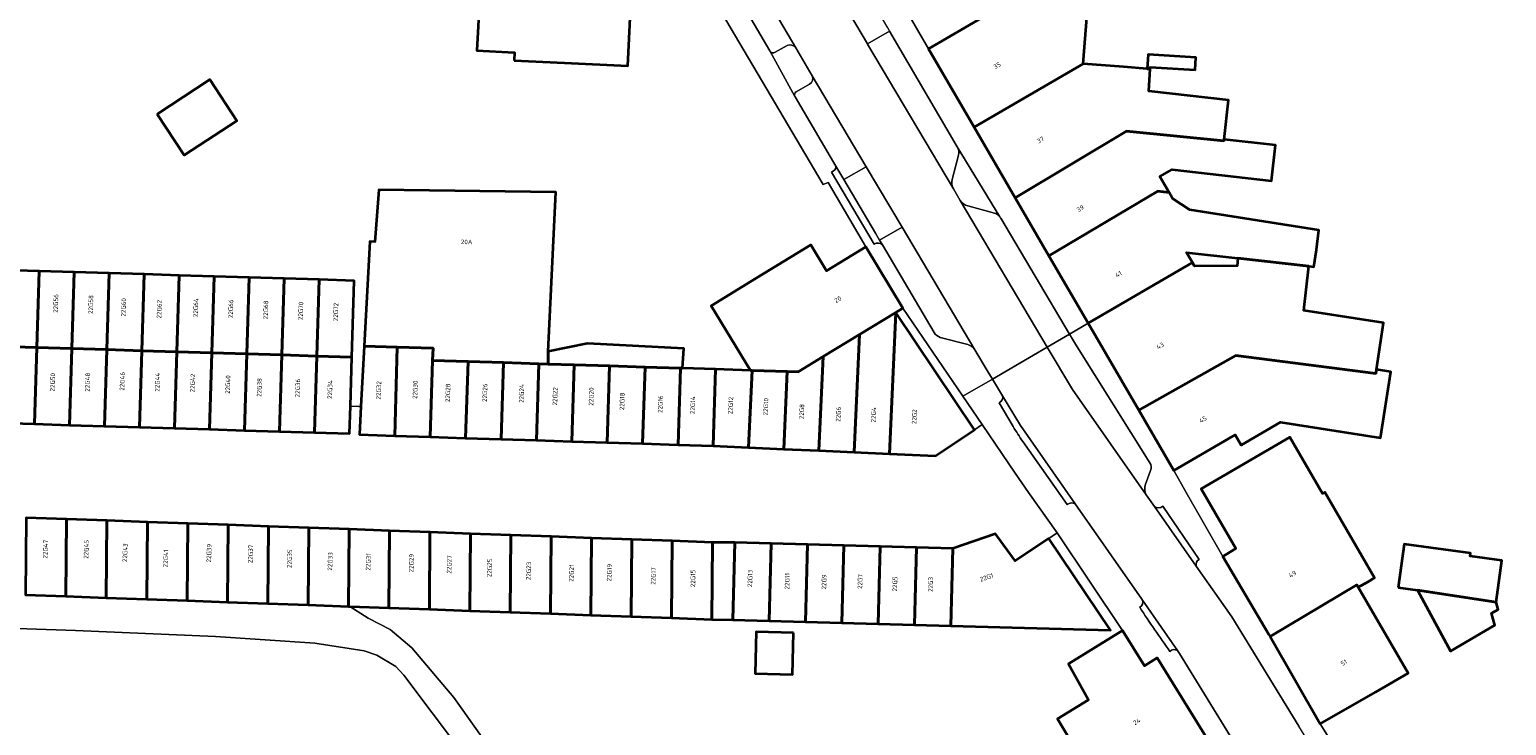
# Model space of a CAD drawing. Header units: metres. Extents: x 197700 to 204338, y 317132 to 325229.
# Tile 634 of 656: x 203231 to 203347, y 318482 to 318536. Entities that reach past the tile are written whole.
import ezdxf
from ezdxf.enums import TextEntityAlignment as Align

# ---------------------------------------------------------------- set-up
doc = ezdxf.new("R2010")
doc.units = ezdxf.units.M
for name, color, linetype, lineweight in [('B-WE-GR-BEPLANTING_CULTUUR_BODEMBEDEKKER-GV', 90, 'Continuous', 18), ('B-WE-OG-BEBOUWING-GV', 7, 'Continuous', 35), ('B-WE-OG-BEBOUWING-T18', 10, 'Continuous', 18), ('B-WE-OG-TERREIN_ERF-GV', 7, 'Continuous', 18), ('B-WE-VH-VERHARDING_BETONSTRAATSTEEN-GV', 252, 'Continuous', 18), ('B-WE-VH-VERHARDING_GESLOTEN-GV', 252, 'Continuous', 18), ('B-WE-VH-VERHARDING_TEGEL-GV', 252, 'Continuous', 18)]:
    doc.layers.add(name, color=color, linetype=linetype, lineweight=lineweight)
doc.styles.add('NLCS-ISO-M200-T18', font='NLCS-ISO.ttf', dxfattribs={"height": 0.36})

msp = doc.modelspace()

# ---------------------------------------------------------------- linework, layer by layer
at = {"layer": 'B-WE-GR-BEPLANTING_CULTUUR_BODEMBEDEKKER-GV'}
for points in [[(203290.823, 318535.062), (203289.873, 318534.538)], [(203289.466, 318534.64), (203291.427, 318531.07)], [(203292.783, 318532.688), (203291.493, 318534.89)], [(203291.532, 318531.446), (203292.583, 318532.04)], [(203307.511, 318521.635), (203304.174, 318527.113)], [(203304.265, 318526.466), (203303.78, 318524.56)], [(203303.869, 318523.812), (203304.409, 318522.903)], [(203305, 318522.479), (203307.104, 318521.908)]]:
    msp.add_lwpolyline(points, dxfattribs=at)
for points in [[(203291.493, 318534.89, 0.3933946), (203290.823, 318535.062)], [(203289.873, 318534.538, -0.4248899), (203289.466, 318534.64)], [(203292.583, 318532.04, 0.3553792), (203292.783, 318532.688)], [(203291.427, 318531.07, -0.362816), (203291.532, 318531.446)], [(203304.174, 318527.113, -0.196107), (203304.265, 318526.466)], [(203303.78, 318524.56, 0.1992405), (203303.869, 318523.812)], [(203304.409, 318522.903, 0.1724465), (203305, 318522.479)], [(203307.104, 318521.908, -0.1004763), (203307.422, 318521.728)], [(203307.422, 318521.728, -0.0329511), (203307.511, 318521.635)]]:
    msp.add_lwpolyline(points, format="xyb", dxfattribs=at)
at = {"layer": 'B-WE-OG-BEBOUWING-GV'}
for points in [[(203269.403, 318533.897), (203273.352, 318533.705), (203278.326, 318533.463), (203278.667, 318540.476), (203274.683, 318540.696), (203274.851, 318544.292), (203267.931, 318544.633), (203265.528, 318544.765), (203264.897, 318544.8), (203264.693, 318541.008), (203266.811, 318540.894), (203266.476, 318534.678), (203269.432, 318534.519)], [(203308.881, 318538.851), (203306.24, 318537.315), (203301.918, 318534.801), (203305.494, 318528.654), (203314.056, 318533.628), (203314.459, 318538.923), (203309.421, 318539.306)], [(203319.31, 318533.232), (203319.318, 318533.371), (203322.843, 318533.164), (203322.9, 318534.13), (203319.143, 318534.351), (203319.073, 318533.249)], [(203308.715, 318523.116), (203317.442, 318528.36), (203325.105, 318527.587), (203325.118, 318527.704), (203325.467, 318530.77), (203319.207, 318531.483), (203319.31, 318533.232), (203319.073, 318533.249), (203317.22, 318533.389), (203314.056, 318533.628), (203305.494, 318528.654)], [(203241.377, 318529.682), (203243.498, 318526.452), (203247.621, 318529.16), (203245.5, 318532.39)], [(203308.715, 318523.116), (203311.367, 318518.555), (203319.92, 318523.647), (203320.802, 318523.531), (203320.068, 318524.791), (203321.029, 318525.351), (203328.824, 318524.463), (203329.141, 318527.246), (203325.118, 318527.704), (203325.105, 318527.587), (203317.442, 318528.36)], [(203265.772, 318510.273), (203268.55, 318510.186), (203271.329, 318510.099), (203272.065, 318510.076), (203272.065, 318511.068), (203272.675, 318523.559), (203258.768, 318523.757), (203258.462, 318519.665), (203258.064, 318519.683), (203257.625, 318511.486), (203260.223, 318511.413), (203263.035, 318511.333), (203262.973, 318510.361)], [(203320.802, 318523.531), (203319.92, 318523.647), (203311.367, 318518.555), (203314.44, 318513.272), (203322.633, 318518.043), (203322.17, 318518.838), (203326.203, 318518.379), (203331.769, 318517.745), (203332.164, 318517.7), (203332.37, 318519.034), (203332.547, 318520.592), (203322.424, 318522.165), (203321.073, 318523.065)], [(203296.503, 318512.392), (203299.352, 318514.12), (203299.904, 318514.455), (203296.988, 318519.261), (203293.9, 318517.396), (203292.667, 318519.419), (203288.398, 318516.816), (203284.848, 318514.651), (203287.945, 318509.579), (203288.063, 318509.575), (203290.829, 318509.488), (203291.672, 318509.462), (203293.654, 318510.664)], [(203314.44, 318513.272), (203318.408, 318506.451), (203326.026, 318510.756), (203337.021, 318509.325), (203337.064, 318509.65), (203337.631, 318513.298), (203331.375, 318514.271), (203331.769, 318517.745), (203326.203, 318518.379), (203326.134, 318517.776), (203322.793, 318517.767), (203322.633, 318518.043)], [(203229.188, 318511.457), (203231.935, 318511.373), (203232.118, 318517.369), (203229.371, 318517.453)], [(203234.682, 318511.289), (203234.865, 318517.285), (203232.118, 318517.369), (203231.935, 318511.373)], [(203237.428, 318511.205), (203237.611, 318517.201), (203234.865, 318517.285), (203234.682, 318511.289)], [(203237.428, 318511.205), (203240.175, 318511.122), (203240.358, 318517.117), (203237.611, 318517.201)], [(203243.105, 318517.033), (203240.358, 318517.117), (203240.175, 318511.122), (203242.922, 318511.038)], [(203242.922, 318511.038), (203245.668, 318510.954), (203245.852, 318516.95), (203243.105, 318517.033)], [(203248.598, 318516.866), (203245.852, 318516.95), (203245.668, 318510.954), (203248.415, 318510.87)], [(203248.415, 318510.87), (203251.162, 318510.786), (203251.345, 318516.782), (203248.598, 318516.866)], [(203254.092, 318516.698), (203251.345, 318516.782), (203251.162, 318510.786), (203253.909, 318510.702)], [(203253.909, 318510.702), (203256.655, 318510.619), (203256.838, 318516.614), (203254.092, 318516.698)], [(203298.847, 318503.029), (203299.352, 318514.12), (203296.503, 318512.392), (203296.082, 318503.155)], [(203299.352, 318514.12), (203298.847, 318503.029), (203302.475, 318502.864), (203305.526, 318504.903)], [(203296.082, 318503.155), (203296.503, 318512.392), (203293.654, 318510.664), (203293.317, 318503.281)], [(203231.935, 318511.373), (203229.188, 318511.457), (203229.012, 318505.7), (203229.005, 318505.461), (203231.752, 318505.377)], [(203234.498, 318505.293), (203234.682, 318511.289), (203231.935, 318511.373), (203231.752, 318505.377)], [(203237.245, 318505.21), (203237.428, 318511.205), (203234.682, 318511.289), (203234.498, 318505.293)], [(203237.428, 318511.205), (203237.245, 318505.21), (203239.992, 318505.126), (203240.175, 318511.122)], [(203242.739, 318505.042), (203242.922, 318511.038), (203240.175, 318511.122), (203239.992, 318505.126)], [(203245.668, 318510.954), (203242.922, 318511.038), (203242.739, 318505.042), (203245.485, 318504.958)], [(203248.232, 318504.874), (203248.415, 318510.87), (203245.668, 318510.954), (203245.485, 318504.958)], [(203250.979, 318504.791), (203251.162, 318510.786), (203248.415, 318510.87), (203248.232, 318504.874)], [(203253.725, 318504.707), (203253.909, 318510.702), (203251.162, 318510.786), (203250.979, 318504.791)], [(203260.027, 318504.454), (203260.223, 318511.413), (203257.625, 318511.486), (203257.367, 318506.74), (203257.248, 318504.545)], [(203262.805, 318504.363), (203262.973, 318510.361), (203263.035, 318511.333), (203260.223, 318511.413), (203260.027, 318504.454)], [(203276.886, 318509.925), (203279.665, 318509.838), (203282.443, 318509.751), (203282.607, 318509.746), (203282.707, 318511.301), (203275.157, 318511.693), (203272.065, 318511.068), (203272.065, 318510.076), (203274.107, 318510.012)], [(203325.48, 318504.237), (203325.972, 318504.523), (203326.448, 318503.71), (203329.548, 318505.515), (203337.39, 318504.296), (203338.195, 318509.474), (203337.064, 318509.65), (203337.021, 318509.325), (203326.026, 318510.756), (203318.408, 318506.451), (203321.158, 318501.723)], [(203256.655, 318510.619), (203253.909, 318510.702), (203253.725, 318504.707), (203256.472, 318504.623), (203256.537, 318506.758)], [(203262.805, 318504.363), (203265.584, 318504.272), (203265.772, 318510.273), (203262.973, 318510.361)], [(203268.362, 318504.185), (203268.55, 318510.186), (203265.772, 318510.273), (203265.584, 318504.272)], [(203268.55, 318510.186), (203268.362, 318504.185), (203271.141, 318504.098), (203271.329, 318510.099)], [(203273.919, 318504.011), (203274.107, 318510.012), (203272.065, 318510.076), (203271.329, 318510.099), (203271.141, 318504.098)], [(203274.107, 318510.012), (203273.919, 318504.011), (203276.698, 318503.924), (203276.886, 318509.925)], [(203279.477, 318503.837), (203279.665, 318509.838), (203276.886, 318509.925), (203276.698, 318503.924)], [(203282.255, 318503.75), (203282.443, 318509.751), (203279.665, 318509.838), (203279.477, 318503.837)], [(203285.023, 318503.659), (203285.185, 318509.665), (203282.607, 318509.746), (203282.443, 318509.751), (203282.255, 318503.75)], [(203285.185, 318509.665), (203285.023, 318503.659), (203287.788, 318503.533), (203288.063, 318509.575), (203287.945, 318509.579)], [(203290.552, 318503.407), (203290.829, 318509.488), (203288.063, 318509.575), (203287.788, 318503.533)], [(203290.552, 318503.407), (203293.317, 318503.281), (203293.654, 318510.664), (203291.672, 318509.462), (203290.829, 318509.488)], [(203325.905, 318495.513), (203325.009, 318494.982), (203328.636, 318488.856), (203328.728, 318488.695), (203335.531, 318492.764), (203335.644, 318492.574), (203336.436, 318493.004), (203336.926, 318493.289), (203335.954, 318494.964), (203333.023, 318500.015), (203332.833, 318499.912), (203330.261, 318504.344), (203323.304, 318500.295), (203326.041, 318495.593)], [(203234.213, 318491.852), (203234.265, 318497.902), (203231.096, 318498.015), (203231.044, 318491.966)], [(203237.383, 318491.739), (203237.434, 318497.788), (203234.265, 318497.902), (203234.213, 318491.852)], [(203240.604, 318497.675), (203237.434, 318497.788), (203237.383, 318491.739), (203240.552, 318491.625)], [(203243.72, 318491.512), (203243.772, 318497.562), (203240.604, 318497.675), (203240.552, 318491.625)], [(203246.941, 318497.448), (203243.772, 318497.562), (203243.72, 318491.512), (203246.89, 318491.398)], [(203250.059, 318491.285), (203250.11, 318497.335), (203246.941, 318497.448), (203246.89, 318491.398)], [(203253.228, 318491.172), (203253.28, 318497.221), (203250.11, 318497.335), (203250.059, 318491.285)], [(203253.228, 318491.172), (203256.397, 318491.058), (203256.449, 318497.108), (203253.28, 318497.221)], [(203259.567, 318490.945), (203259.618, 318496.994), (203256.449, 318497.108), (203256.397, 318491.058), (203256.485, 318491.055)], [(203262.736, 318490.831), (203262.787, 318496.881), (203259.618, 318496.994), (203259.567, 318490.945)], [(203265.957, 318496.767), (203262.787, 318496.881), (203262.736, 318490.831), (203265.905, 318490.718)], [(203269.074, 318490.604), (203269.126, 318496.654), (203265.957, 318496.767), (203265.905, 318490.718)], [(203272.243, 318490.491), (203272.294, 318496.54), (203269.126, 318496.654), (203269.074, 318490.604)], [(203272.243, 318490.491), (203275.412, 318490.377), (203275.463, 318496.427), (203272.294, 318496.54)], [(203278.581, 318490.264), (203278.633, 318496.313), (203275.463, 318496.427), (203275.412, 318490.377)], [(203281.75, 318490.151), (203281.802, 318496.2), (203278.633, 318496.313), (203278.581, 318490.264)], [(203284.971, 318496.086), (203281.802, 318496.2), (203281.75, 318490.151), (203284.92, 318490.037)], [(203286.718, 318496.066), (203284.971, 318496.086), (203284.92, 318490.037), (203286.553, 318489.996)], [(203289.402, 318489.919), (203289.567, 318495.989), (203286.718, 318496.066), (203286.553, 318489.996)], [(203289.567, 318495.989), (203289.402, 318489.919), (203292.252, 318489.841), (203292.417, 318495.911)], [(203295.103, 318489.763), (203295.268, 318495.834), (203292.417, 318495.911), (203292.252, 318489.841)], [(203295.268, 318495.834), (203295.103, 318489.763), (203297.953, 318489.686), (203298.118, 318495.756)], [(203298.118, 318495.756), (203297.953, 318489.686), (203300.803, 318489.609), (203300.968, 318495.679)], [(203303.818, 318495.601), (203300.968, 318495.679), (203300.803, 318489.609), (203303.653, 318489.531)], [(203303.818, 318495.601), (203303.653, 318489.531), (203316.187, 318489.19), (203311.356, 318496.388), (203308.727, 318494.647), (203307.171, 318496.748)], [(203338.773, 318492.536), (203340.289, 318492.331), (203346.461, 318491.403), (203346.904, 318494.673), (203344.422, 318495.009), (203344.452, 318495.231), (203339.234, 318495.938)], [(203328.728, 318488.695), (203332.651, 318481.852), (203336.989, 318484.339), (203339.556, 318485.811), (203335.644, 318492.574), (203335.531, 318492.764)], [(203346.461, 318491.403), (203340.289, 318492.331), (203342.883, 318487.551), (203346.371, 318489.575), (203346.09, 318490.522), (203346.635, 318490.818)], [(203291.314, 318488.978), (203288.395, 318489.057), (203288.307, 318485.786), (203291.226, 318485.708)], [(203323.9, 318480.523), (203319.868, 318487.024), (203318.86, 318486.408), (203317.149, 318489.178), (203312.895, 318486.549), (203314.462, 318483.737), (203312.029, 318482.227), (203312.912, 318480.805), (203309.869, 318478.916), (203311.414, 318476.154), (203312.526, 318474.164)]]:
    msp.add_lwpolyline(points, close=True, dxfattribs=at)
at = {"layer": 'B-WE-OG-TERREIN_ERF-GV'}
for points in [[(203229.371, 318517.453), (203232.118, 318517.369), (203234.865, 318517.285), (203237.611, 318517.201), (203240.358, 318517.117), (203243.105, 318517.033), (203245.852, 318516.95), (203248.598, 318516.866), (203251.345, 318516.782), (203254.092, 318516.698), (203256.838, 318516.614), (203256.655, 318510.619), (203256.537, 318506.758), (203257.196, 318506.736), (203257.367, 318506.74), (203257.625, 318511.486), (203258.064, 318519.683), (203258.462, 318519.665), (203258.768, 318523.757), (203272.675, 318523.559), (203272.065, 318511.068), (203275.157, 318511.693), (203282.707, 318511.301), (203282.607, 318509.746), (203285.185, 318509.665), (203287.945, 318509.579), (203284.848, 318514.651), (203288.398, 318516.816), (203292.667, 318519.419), (203293.9, 318517.396), (203296.988, 318519.261), (203294.032, 318524.321), (203293.635, 318524.152), (203282.268, 318543.443)], [(203278.667, 318540.476), (203278.326, 318533.463), (203273.352, 318533.705), (203269.403, 318533.897), (203269.432, 318534.519), (203266.476, 318534.678), (203266.811, 318540.894)], [(203298.122, 318541.369), (203301.918, 318534.801), (203306.24, 318537.315)], [(203314.459, 318538.923), (203314.056, 318533.628), (203317.22, 318533.389), (203319.073, 318533.249), (203319.143, 318534.351), (203322.9, 318534.13), (203322.843, 318533.164), (203319.318, 318533.371), (203319.31, 318533.232), (203319.207, 318531.483), (203325.467, 318530.77), (203325.118, 318527.704), (203329.141, 318527.246), (203328.824, 318524.463), (203321.029, 318525.351), (203320.068, 318524.791), (203320.802, 318523.531), (203321.073, 318523.065), (203322.424, 318522.165), (203332.547, 318520.592), (203332.37, 318519.034), (203332.164, 318517.7), (203331.769, 318517.745), (203331.375, 318514.271), (203337.631, 318513.298), (203337.064, 318509.65), (203338.195, 318509.474), (203337.39, 318504.296), (203329.548, 318505.515), (203326.448, 318503.71), (203325.972, 318504.523), (203325.48, 318504.237), (203321.158, 318501.723), (203322.143, 318500), (203325.009, 318494.982), (203325.905, 318495.513), (203326.041, 318495.593), (203323.304, 318500.295), (203330.261, 318504.344), (203332.833, 318499.912), (203333.023, 318500.015), (203335.954, 318494.964), (203336.926, 318493.289), (203336.436, 318493.004), (203335.644, 318492.574), (203339.556, 318485.811), (203336.989, 318484.339), (203332.651, 318481.852), (203337.814, 318473.619)], [(203312.912, 318480.805), (203312.029, 318482.227), (203314.462, 318483.737), (203312.895, 318486.549), (203317.149, 318489.178), (203312.01, 318496.825), (203311.356, 318496.388), (203316.187, 318489.19), (203303.653, 318489.531), (203300.803, 318489.609), (203297.953, 318489.686), (203295.103, 318489.763), (203292.252, 318489.841), (203289.402, 318489.919), (203286.553, 318489.996), (203284.92, 318490.037), (203281.75, 318490.151), (203278.581, 318490.264), (203275.412, 318490.377), (203272.243, 318490.491), (203269.074, 318490.604), (203265.905, 318490.718), (203262.736, 318490.831), (203259.567, 318490.945), (203256.485, 318491.055), (203257.938, 318490.142), (203259.654, 318489.249), (203261.351, 318487.816), (203264.664, 318483.919), (203269.577, 318476.975)], [(203172.85, 318465.901), (203269.103, 318448.569), (203269.155, 318449.17), (203269.248, 318449.159), (203270.998, 318471.018), (203270.458, 318473.006), (203265.263, 318479.648), (203260.74, 318485.669), (203260.117, 318486.332), (203258.622, 318487.235), (203257.615, 318487.573), (203253.737, 318488.173), (203245.958, 318488.689), (203234.973, 318489.181), (203218.863, 318489.727)]]:
    msp.add_lwpolyline(points, dxfattribs=at)
for points in [[(203241.377, 318529.682), (203245.5, 318532.39), (203247.621, 318529.16), (203243.498, 318526.452)], [(203322.633, 318518.043), (203322.793, 318517.767), (203326.134, 318517.776), (203326.203, 318518.379), (203322.17, 318518.838)], [(203305.526, 318504.903), (203306.131, 318505.34), (203304.619, 318507.553), (203299.904, 318514.455), (203299.352, 318514.12)], [(203346.461, 318491.403), (203346.635, 318490.818), (203346.09, 318490.522), (203346.371, 318489.575), (203342.883, 318487.551), (203340.289, 318492.331), (203338.773, 318492.536), (203339.234, 318495.938), (203344.452, 318495.231), (203344.422, 318495.009), (203346.904, 318494.673)], [(203291.226, 318485.708), (203288.307, 318485.786), (203288.395, 318489.057), (203291.314, 318488.978)]]:
    msp.add_lwpolyline(points, close=True, dxfattribs=at)
at = {"layer": 'B-WE-VH-VERHARDING_BETONSTRAATSTEEN-GV'}
for points in [[(203291.493, 318534.89), (203292.783, 318532.688), (203297.019, 318525.557), (203299.838, 318520.812), (203305.547, 318511.203), (203306.599, 318509.431), (203306.924, 318508.895), (203311.237, 318511.407), (203304.409, 318522.903), (203303.869, 318523.812), (203297.118, 318535.178), (203297.112, 318535.188), (203294.457, 318539.717), (203287.631, 318551.36), (203286.106, 318553.962), (203279.612, 318565.038), (203277.619, 318568.438), (203273.317, 318565.923), (203275.097, 318562.884), (203285.141, 318545.735), (203288.179, 318540.548)], [(203294.457, 318539.717), (203297.112, 318535.188), (203298.863, 318536.189), (203298.709, 318536.453), (203296.397, 318540.403), (203296.211, 318540.721)], [(203297.019, 318525.557), (203295.272, 318524.558), (203297.759, 318520.348), (203298.078, 318519.806), (203299.838, 318520.812)]]:
    msp.add_lwpolyline(points, close=True, dxfattribs=at)
for points in [[(203291.493, 318534.89), (203288.179, 318540.548), (203286.55, 318539.617), (203289.466, 318534.64)], [(203289.873, 318534.538), (203290.823, 318535.062)], [(203304.174, 318527.113), (203298.863, 318536.189), (203297.112, 318535.188), (203297.118, 318535.178), (203303.869, 318523.812)], [(203291.427, 318531.07), (203291.439, 318531.046), (203294.65, 318525.612), (203295.272, 318524.558), (203297.019, 318525.557), (203292.783, 318532.688)], [(203292.583, 318532.04), (203291.532, 318531.446)], [(203303.78, 318524.56), (203304.265, 318526.466)], [(203294.291, 318525.142), (203297.657, 318519.471)], [(203298.078, 318519.806), (203297.759, 318520.348), (203295.272, 318524.558), (203294.65, 318525.612)], [(203304.409, 318522.903), (203311.237, 318511.407), (203312.981, 318512.423), (203307.583, 318521.534), (203307.548, 318521.585), (203307.511, 318521.635)], [(203307.104, 318521.908), (203305, 318522.479)], [(203305.547, 318511.203), (203299.838, 318520.812), (203298.078, 318519.806), (203298.301, 318519.427), (203302.356, 318512.538)], [(203298.301, 318519.427), (203298.078, 318519.806)], [(203302.834, 318512.17), (203304.991, 318511.609)], [(203319.294, 318502.333), (203313.444, 318511.642), (203312.981, 318512.423), (203311.237, 318511.407), (203313.215, 318508.077), (203319.005, 318499.808)], [(203349.086, 318452.281), (203347.834, 318454.271), (203333.627, 318477.363), (203330.984, 318481.66), (203325.708, 318490.236), (203322.928, 318494.205), (203319.642, 318498.898), (203319.005, 318499.808), (203313.215, 318508.077), (203311.237, 318511.407), (203306.924, 318508.895), (203307.718, 318507.588), (203309.144, 318505.241), (203313.434, 318499.109), (203318.663, 318491.637), (203318.716, 318491.56), (203321.455, 318487.588), (203321.614, 318487.357), (203344.138, 318450.72), (203345.722, 318448.157), (203345.733, 318448.136)], [(203313.434, 318499.109), (203309.144, 318505.241), (203307.718, 318507.588)], [(203307.447, 318507.036), (203308.556, 318505.173)], [(203309.316, 318503.993), (203312.801, 318499.064)], [(203318.929, 318500.585), (203319.344, 318501.724)], [(203319.642, 318498.898), (203322.928, 318494.205)], [(203323.159, 318494.753), (203320.309, 318498.919)], [(203321.455, 318487.588), (203318.716, 318491.56)]]:
    msp.add_lwpolyline(points, dxfattribs=at)
for points in [[(203290.823, 318535.062, -0.3933946), (203291.493, 318534.89)], [(203289.466, 318534.64, 0.4248899), (203289.873, 318534.538)], [(203292.783, 318532.688, -0.3553792), (203292.583, 318532.04)], [(203291.532, 318531.446, 0.362816), (203291.427, 318531.07)], [(203304.265, 318526.466, 0.196107), (203304.174, 318527.113)], [(203294.65, 318525.612, -0.3578273), (203294.291, 318525.142)], [(203303.869, 318523.812, -0.1992405), (203303.78, 318524.56)], [(203305, 318522.479, -0.1724465), (203304.409, 318522.903)], [(203307.422, 318521.728, 0.1004763), (203307.104, 318521.908)], [(203307.511, 318521.635, 0.0329511), (203307.422, 318521.728)], [(203297.657, 318519.471, -0.3635697), (203298.301, 318519.427)], [(203302.356, 318512.538, 0.1843543), (203302.834, 318512.17)], [(203304.991, 318511.609, -0.1685164), (203305.547, 318511.203)], [(203307.718, 318507.588, -0.3941436), (203307.447, 318507.036)], [(203308.556, 318505.173, 0.0146396), (203309.316, 318503.993)], [(203319.344, 318501.724, 0.1969306), (203319.294, 318502.333)], [(203319.005, 318499.808, -0.2213862), (203318.929, 318500.585)], [(203312.801, 318499.064, -0.2956112), (203313.434, 318499.109)], [(203320.309, 318498.919, -0.3732743), (203319.642, 318498.898)], [(203322.928, 318494.205, -0.3526108), (203323.159, 318494.753)], [(203318.716, 318491.56, -0.3535027), (203318.492, 318490.991)], [(203318.492, 318490.991, 0.010162), (203320.866, 318487.519)], [(203320.866, 318487.519, -0.3854791), (203321.455, 318487.588)]]:
    msp.add_lwpolyline(points, format="xyb", dxfattribs=at)
at = {"layer": 'B-WE-VH-VERHARDING_GESLOTEN-GV'}
for points in [[(203231.096, 318498.015), (203234.265, 318497.902), (203237.434, 318497.788), (203240.604, 318497.675), (203243.772, 318497.562), (203246.941, 318497.448), (203250.11, 318497.335), (203253.28, 318497.221), (203256.449, 318497.108), (203259.618, 318496.994), (203262.787, 318496.881), (203265.957, 318496.767), (203269.126, 318496.654), (203272.294, 318496.54), (203275.463, 318496.427), (203278.633, 318496.313), (203281.802, 318496.2), (203284.971, 318496.086), (203286.718, 318496.066), (203289.567, 318495.989), (203292.417, 318495.911), (203295.268, 318495.834), (203298.118, 318495.756), (203300.968, 318495.679), (203303.818, 318495.601), (203307.171, 318496.748), (203308.727, 318494.647), (203311.356, 318496.388), (203312.01, 318496.825), (203309.751, 318500), (203308.707, 318501.527), (203306.131, 318505.34), (203305.526, 318504.903), (203302.475, 318502.864), (203298.847, 318503.029), (203296.082, 318503.155), (203293.317, 318503.281), (203290.552, 318503.407), (203287.788, 318503.533), (203285.023, 318503.659), (203282.255, 318503.75), (203279.477, 318503.837), (203276.698, 318503.924), (203273.919, 318504.011), (203271.141, 318504.098), (203268.362, 318504.185), (203265.584, 318504.272), (203262.805, 318504.363), (203260.027, 318504.454), (203257.248, 318504.545), (203257.367, 318506.74), (203257.196, 318506.736), (203256.537, 318506.758), (203256.472, 318504.623), (203253.725, 318504.707), (203250.979, 318504.791), (203248.232, 318504.874), (203245.485, 318504.958), (203242.739, 318505.042), (203239.992, 318505.126), (203237.245, 318505.21), (203234.498, 318505.293), (203231.752, 318505.377), (203229.005, 318505.461)], [(203269.577, 318476.975), (203264.664, 318483.919), (203261.351, 318487.816), (203259.654, 318489.249), (203257.938, 318490.142), (203256.485, 318491.055), (203256.397, 318491.058), (203253.228, 318491.172), (203250.059, 318491.285), (203246.89, 318491.398), (203243.72, 318491.512), (203240.552, 318491.625), (203237.383, 318491.739), (203234.213, 318491.852), (203231.044, 318491.966)], [(203218.863, 318489.727), (203234.973, 318489.181), (203245.958, 318488.689), (203253.737, 318488.173), (203257.615, 318487.573), (203258.622, 318487.235), (203260.117, 318486.332), (203260.74, 318485.669), (203265.263, 318479.648)]]:
    msp.add_lwpolyline(points, dxfattribs=at)
at = {"layer": 'B-WE-VH-VERHARDING_TEGEL-GV'}
for points in [[(203275.097, 318562.884), (203273.317, 318565.923), (203271.045, 318564.595), (203277.911, 318551.266), (203282.268, 318543.443), (203293.635, 318524.152), (203294.032, 318524.321), (203296.988, 318519.261), (203299.904, 318514.455), (203304.619, 318507.553), (203306.924, 318508.895), (203306.599, 318509.431), (203305.547, 318511.203)], [(203298.709, 318536.453), (203298.863, 318536.189), (203304.174, 318527.113), (203307.511, 318521.635), (203307.548, 318521.585), (203307.583, 318521.534), (203312.981, 318512.423), (203314.44, 318513.272), (203311.367, 318518.555), (203308.715, 318523.116), (203305.494, 318528.654), (203301.918, 318534.801), (203298.122, 318541.369), (203295.02, 318546.7), (203288.493, 318557.918), (203285.098, 318563.753)], [(203294.65, 318525.612), (203291.439, 318531.046), (203291.427, 318531.07), (203289.466, 318534.64), (203286.55, 318539.617)], [(203297.657, 318519.471), (203294.291, 318525.142)], [(203302.356, 318512.538), (203298.301, 318519.427)], [(203343.336, 318464.719), (203340.601, 318469.127), (203337.814, 318473.619), (203332.651, 318481.852), (203328.728, 318488.695), (203328.636, 318488.856), (203325.009, 318494.982), (203322.143, 318500), (203321.158, 318501.723), (203318.408, 318506.451), (203314.44, 318513.272), (203312.981, 318512.423), (203313.444, 318511.642), (203319.294, 318502.333)], [(203304.991, 318511.609), (203302.834, 318512.17)], [(203307.718, 318507.588), (203306.924, 318508.895), (203304.619, 318507.553), (203306.131, 318505.34)], [(203308.556, 318505.173), (203307.447, 318507.036)], [(203306.131, 318505.34), (203308.707, 318501.527), (203309.751, 318500), (203312.01, 318496.825), (203317.149, 318489.178), (203318.86, 318486.408), (203319.868, 318487.024), (203323.9, 318480.523), (203327.802, 318474.231), (203332.549, 318466.578), (203336.846, 318459.65), (203340.798, 318453.278), (203340.819, 318453.245), (203345.296, 318444.61), (203346.609, 318445.164), (203346.603, 318445.234), (203346.595, 318445.306)], [(203312.801, 318499.064), (203309.316, 318503.993)], [(203319.344, 318501.724), (203318.929, 318500.585)], [(203319.005, 318499.808), (203319.642, 318498.898)], [(203318.716, 318491.56), (203318.663, 318491.637), (203313.434, 318499.109)], [(203320.309, 318498.919), (203323.159, 318494.753)], [(203322.928, 318494.205), (203325.708, 318490.236), (203330.984, 318481.66)], [(203345.733, 318448.136), (203345.722, 318448.157), (203344.138, 318450.72), (203321.614, 318487.357), (203321.455, 318487.588)]]:
    msp.add_lwpolyline(points, dxfattribs=at)
for points in [[(203294.291, 318525.142, 0.3578273), (203294.65, 318525.612)], [(203298.301, 318519.427, 0.3635697), (203297.657, 318519.471)], [(203302.834, 318512.17, -0.1843543), (203302.356, 318512.538)], [(203305.547, 318511.203, 0.1685164), (203304.991, 318511.609)], [(203307.447, 318507.036, 0.3941436), (203307.718, 318507.588)], [(203309.316, 318503.993, -0.0146396), (203308.556, 318505.173)], [(203319.294, 318502.333, -0.1969306), (203319.344, 318501.724)], [(203318.929, 318500.585, 0.2213862), (203319.005, 318499.808)], [(203313.434, 318499.109, 0.2956112), (203312.801, 318499.064)], [(203319.642, 318498.898, 0.3732743), (203320.309, 318498.919)], [(203323.159, 318494.753, 0.3526108), (203322.928, 318494.205)], [(203318.492, 318490.991, 0.3535027), (203318.716, 318491.56)], [(203320.866, 318487.519, -0.010162), (203318.492, 318490.991)], [(203321.455, 318487.588, 0.3854791), (203320.866, 318487.519)]]:
    msp.add_lwpolyline(points, format="xyb", dxfattribs=at)

# ---------------------------------------------------------------- texts
at = {"layer": 'B-WE-OG-BEBOUWING-T18', "style": 'NLCS-ISO-M200-T18'}
for s, rotation, p in [('35', 30.1, (203307.3, 318533.504)), ('37', 30.1, (203310.698, 318527.662)), ('39', 30.1, (203313.829, 318522.279)), ('20A', 359.2, (203265.665, 318519.658)), ('41', 30.1, (203316.82, 318517.136)), ('22G56', 88.2, (203233.415, 318514.829)), ('22G58', 88.2, (203236.162, 318514.745)), ('20', 31.2, (203294.807, 318515.144)), ('22G60', 88.3, (203238.737, 318514.525)), ('22G62', 88.2, (203241.533, 318514.379)), ('22G64', 88.2, (203244.402, 318514.494)), ('22G66', 88.2, (203247.148, 318514.41)), ('22G68', 88.2, (203249.895, 318514.326)), ('22G70', 88.2, (203252.642, 318514.242)), ('22G72', 88.3, (203255.388, 318514.159)), ('43', 30.1, (203320.094, 318511.508)), ('22G50', 88.2, (203233.168, 318508.648)), ('22G48', 88.3, (203235.907, 318508.654)), ('22G46', 88.2, (203238.625, 318508.722)), ('22G44', 88.2, (203241.389, 318508.652)), ('22G42', 88.2, (203244.153, 318508.583)), ('22G40', 88.2, (203246.917, 318508.467)), ('22G38', 88.3, (203249.385, 318508.237)), ('22G36', 88.2, (203252.398, 318508.191)), ('22G34', 88.2, (203254.935, 318508.076)), ('22G32', 88.1, (203258.758, 318508.01)), ('22G30', 88.1, (203261.62, 318508.063)), ('22G28', 88.1, (203264.186, 318507.82)), ('22G26', 88.2, (203267.091, 318507.824)), ('22G24', 88.2, (203269.972, 318507.763)), ('22G22', 88.2, (203272.603, 318507.543)), ('22G20', 88.2, (203275.438, 318507.528)), ('22G18', 88.2, (203277.864, 318507.15)), ('22G16', 88.2, (203280.865, 318506.929)), ('22G14', 88.1, (203283.4, 318506.846)), ('22G12', 87.4, (203286.376, 318506.823)), ('22G10', 87.4, (203289.143, 318506.729)), ('22G8', 87.4, (203291.961, 318506.344)), ('22G6', 87.4, (203294.835, 318506.133)), ('22G4', 87.4, (203297.601, 318506.089)), ('22G2', 87.4, (203300.797, 318505.943)), ('45', 30.1, (203323.453, 318505.733)), ('22G47', 87.9, (203232.603, 318495.546)), ('22G45', 88, (203235.806, 318495.536)), ('22G43', 88, (203238.849, 318495.275)), ('22G39', 87.9, (203245.443, 318495.237)), ('22G37', 88, (203248.7, 318495.178)), ('22G41', 87.9, (203242.04, 318494.82)), ('22G35', 87.9, (203251.766, 318494.804)), ('22G33', 88, (203254.946, 318494.59)), ('22G31', 87.9, (203257.944, 318494.555)), ('22G29', 88, (203261.328, 318494.454)), ('22G27', 87.9, (203264.303, 318494.352)), ('22G25', 87.9, (203267.458, 318494.079)), ('22G23', 88, (203270.524, 318493.841)), ('22G21', 87.9, (203273.885, 318493.671)), ('22G19', 88, (203276.861, 318493.707)), ('22G17', 87.9, (203280.313, 318493.445)), ('22G15', 89.3, (203283.425, 318493.251)), ('22G13', 88.5, (203287.902, 318493.254)), ('22G11', 88.4, (203290.818, 318493.036)), ('22G9', 88.5, (203293.712, 318492.98)), ('22G7', 88.4, (203296.538, 318493.013)), ('22G5', 88.5, (203299.272, 318492.821)), ('22G3', 88.4, (203302.075, 318492.785)), ('22G1', 18.9, (203306.466, 318493.336)), ('49', 30.6, (203330.48, 318493.593)), ('51', 29.8, (203334.51, 318486.652)), ('24', 31.8, (203318.262, 318482.024))]:
    msp.add_text(s, height=0.36, rotation=rotation, dxfattribs=at).set_placement(p, align=Align.MIDDLE)

doc.saveas('drawing.dxf')
